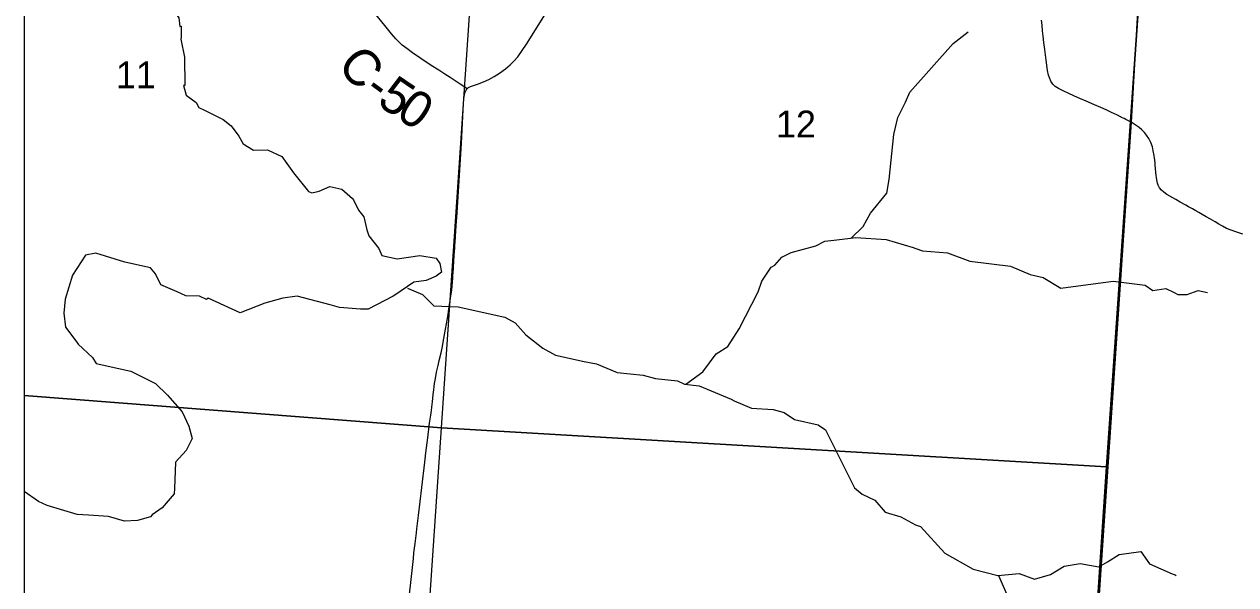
# Model space of a CAD drawing. Extents: x 396.2 to 468.4, y 232.6 to 279.1.
# Drawn here: x 413.851 to 415.736, y 274.611 to 275.483 of the extents above; entities that cross this region are included whole.
import ezdxf

# ---------------------------------------------------------------- set-up
doc = ezdxf.new("R2010")
doc.units = 0
for name, color, linetype in [('Default', 7, 'Continuous'), ('GM_X_County_Road', 7, 'Continuous'), ('GM_X_County_Road_Text', 7, 'Continuous'), ('GM_X_Minor_River', 7, 'Continuous'), ('GM_X_Section', 7, 'Continuous'), ('GM_X_Section_Text', 7, 'Continuous'), ('GM_X_State_Route', 7, 'Continuous'), ('GM_X_Township', 7, 'Continuous'), ('SH_Cut_Line', 7, 'Continuous'), ('TX_P_1', 7, 'Continuous')]:
    doc.layers.add(name, color=color, linetype=linetype)

msp = doc.modelspace()

# ---------------------------------------------------------------- linework, layer by layer
at = {"layer": 'Default'}
msp.add_lwpolyline([(415.3087, 271.617), (415.3585, 272.2209), (415.4595, 273.6806), (415.4838, 274.0061), (415.5736, 275.3305), (415.6062, 275.8993), (415.6444, 276.6015), (415.6445, 276.6023), (415.6478, 276.651), (415.1704, 276.681), (414.1803, 276.7441), (413.8513, 276.7667), (413.8513, 270.6726)], dxfattribs=at)
for points in [[(413.8513, 275.9557), (413.8513, 274.9056), (414.5003, 274.8549), (414.5706, 275.8945)], [(413.8513, 274.9056), (413.8513, 273.8647), (414.4301, 273.8235), (414.5003, 274.8549)]]:
    msp.add_lwpolyline(points, close=True, dxfattribs=at)
at = {"layer": 'GM_X_County_Road'}
for points in [[(414.5401, 275.3823), (414.5365, 275.3849), (414.5294, 275.39), (414.5137, 275.4002), (414.5053, 275.4055), (414.4959, 275.4115), (414.4844, 275.4188), (414.4679, 275.4299), (414.4551, 275.4387), (414.4461, 275.4452), (414.4393, 275.4506), (414.4338, 275.4555), (414.4291, 275.4604), (414.4226, 275.4679), (414.4121, 275.4809), (414.3961, 275.5007)], [(415.573, 275.3304), (415.5708, 275.3317), (415.5675, 275.3334), (415.5648, 275.3348), (415.5621, 275.3361), (415.5605, 275.3369), (415.5579, 275.3381), (415.5561, 275.3392), (415.5517, 275.3413), (415.5423, 275.3458), (415.5372, 275.3482), (415.535, 275.3492), (415.5293, 275.3518), (415.5122, 275.3592), (415.5065, 275.3617), (415.4894, 275.3692), (415.4769, 275.3747), (415.4663, 275.3798), (415.46, 275.383), (415.4547, 275.3863), (415.4511, 275.3899), (415.4481, 275.3945), (415.4464, 275.3985), (415.4444, 275.404), (415.4427, 275.4111), (415.4408, 275.427), (415.4398, 275.4354), (415.4387, 275.4439), (415.4373, 275.4546), (415.4362, 275.4642), (415.4352, 275.4725), (415.4343, 275.4813), (415.4335, 275.4891)], [(414.4505, 274.5964), (414.4526, 274.6143), (414.4565, 274.652), (414.4574, 274.6606), (414.4592, 274.6754), (414.4612, 274.692), (414.462, 274.6982), (414.4643, 274.7187), (414.4696, 274.7623), (414.4743, 274.8017), (414.475, 274.8066), (414.4761, 274.8162), (414.4792, 274.8396), (414.4818, 274.8624), (414.483, 274.8716), (414.4835, 274.875), (414.484, 274.8787), (414.4845, 274.8823), (414.4851, 274.8871), (414.4862, 274.8956), (414.4875, 274.9071), (414.4884, 274.9143), (414.489, 274.9192), (414.4896, 274.9241), (414.4908, 274.932), (414.4926, 274.9418), (414.4949, 274.9521), (414.4967, 274.9599), (414.4996, 274.972), (414.5018, 274.9817), (414.5024, 274.9854), (414.5056, 275.0031), (414.5089, 275.0227), (414.5099, 275.0283), (414.5124, 275.0436), (414.514, 275.0534), (414.5145, 275.0571), (414.5161, 275.07), (414.5178, 275.088), (414.5181, 275.0929), (414.5183, 275.0954), (414.5201, 275.1239), (414.5208, 275.1351), (414.5209, 275.137), (414.5215, 275.1463), (414.5218, 275.15), (414.522, 275.1531), (414.5225, 275.1605), (414.5231, 275.1704), (414.5235, 275.176), (414.5244, 275.1896), (414.5312, 275.2976), (414.534, 275.3503), (414.5349, 275.367), (414.5358, 275.3731), (414.5369, 275.3771), (414.5385, 275.3803), (414.5401, 275.3823)], [(415.7466, 275.1564), (415.7354, 275.1601), (415.7283, 275.1626), (415.7213, 275.1654), (415.7148, 275.1689), (415.7094, 275.172), (415.7035, 275.1754), (415.696, 275.1797), (415.6896, 275.1834), (415.6832, 275.1872), (415.6783, 275.1899), (415.6733, 275.1928), (415.6681, 275.1957), (415.6621, 275.1991), (415.6578, 275.2015), (415.6491, 275.2064), (415.6421, 275.2104), (415.6379, 275.2128), (415.633, 275.2155), (415.6282, 275.2183), (415.6237, 275.2215), (415.6201, 275.2248), (415.6171, 275.2287), (415.6151, 275.2325), (415.6139, 275.236), (415.6127, 275.2408), (415.6121, 275.2445), (415.6117, 275.2475), (415.6113, 275.2522), (415.6107, 275.2586), (415.6104, 275.2631), (415.6101, 275.2666), (415.6095, 275.2722), (415.6092, 275.2746), (415.6086, 275.2789), (415.6072, 275.2862), (415.6058, 275.2922), (415.6032, 275.2992), (415.6002, 275.3052), (415.5968, 275.3104), (415.5935, 275.3147), (415.5896, 275.3187), (415.5854, 275.3224), (415.5809, 275.3256), (415.5762, 275.3286), (415.5738, 275.33), (415.573, 275.3304)]]:
    msp.add_lwpolyline(points, dxfattribs=at)
at = {"layer": 'GM_X_Minor_River'}
for points in [[(414.0417, 275.6894), (414.0368, 275.6636), (414.0411, 275.6293), (414.0449, 275.6201), (414.0477, 275.615), (414.0481, 275.5782), (414.0513, 275.5546), (414.0577, 275.5448), (414.0637, 275.5415), (414.0833, 275.5115), (414.0877, 275.4985), (414.0916, 275.493), (414.0934, 275.4796), (414.0956, 275.4799), (414.0953, 275.4625), (414.0948, 275.4599), (414.1005, 275.4319), (414.101, 275.3879), (414.0991, 275.3876), (414.1034, 275.3727), (414.1185, 275.3611), (414.1227, 275.3537), (414.1317, 275.3495), (414.1371, 275.3465)], [(415.1375, 275.1503), (415.1563, 275.1684), (415.1675, 275.1893), (415.1927, 275.2204), (415.1963, 275.2416), (415.2038, 275.3116), (415.2102, 275.338), (415.2219, 275.3619), (415.2288, 275.3772), (415.2961, 275.4529), (415.3193, 275.4712)], [(414.1371, 275.3465), (414.1608, 275.3347), (414.1733, 275.3249), (414.185, 275.309), (414.1918, 275.2968), (414.2077, 275.287), (414.2297, 275.2878), (414.252, 275.2772), (414.2701, 275.2518), (414.2932, 275.2229), (414.2985, 275.2207), (414.3102, 275.2233), (414.3265, 275.2306), (414.3454, 275.2265), (414.3617, 275.2121), (414.3636, 275.2098), (414.3711, 275.1935), (414.3795, 275.1836), (414.384, 275.1631), (414.387, 275.154), (414.4026, 275.1342), (414.4075, 275.1232), (414.4313, 275.1183), (414.4668, 275.1234), (414.4918, 275.1192), (414.4975, 275.1109), (414.5001, 275.0972), (414.4922, 275.0911), (414.4763, 275.0842), (414.4574, 275.0819), (414.4276, 275.0613), (414.4253, 275.0598), (414.386, 275.0399), (414.3743, 275.0399), (414.3414, 275.0425), (414.327, 275.0466), (414.2756, 275.0598), (414.2537, 275.0571), (414.2257, 275.0491), (414.1872, 275.0341), (414.1375, 275.0566)], [(414.8805, 274.923), (414.9068, 274.9421), (414.9273, 274.9703), (414.9458, 274.9815), (414.9633, 275.009), (414.993, 275.0669), (414.9984, 275.0835), (415.013, 275.105), (415.0188, 275.1083), (415.0298, 275.1204), (415.044, 275.128), (415.0825, 275.1385), (415.0967, 275.1453), (415.1149, 275.1477), (415.1445, 275.1513), (415.192, 275.1479), (415.2336, 275.1356), (415.2381, 275.1339), (415.2482, 275.1305), (415.287, 275.1274), (415.3221, 275.1145), (415.385, 275.1064), (415.416, 275.0937), (415.4359, 275.0892), (415.4634, 275.0724), (415.545, 275.0835), (415.5947, 275.0769), (415.6065, 275.0686), (415.6266, 275.0717), (415.6397, 275.0656), (415.6457, 275.0628), (415.66, 275.0627), (415.6772, 275.069), (415.6915, 275.0659)], [(414.1375, 275.0566), (414.1349, 275.0547), (414.1241, 275.0601), (414.1025, 275.0606), (414.0891, 275.0669), (414.0638, 275.0778), (414.0554, 275.0948), (414.0475, 275.1038), (414.0077, 275.1127), (413.9628, 275.1267), (413.9467, 275.1235), (413.9265, 275.0925), (413.9152, 275.0551), (413.9128, 275.0336), (413.9153, 275.0115), (413.9333, 274.9883), (413.9351, 274.9852), (413.9573, 274.9646), (413.963, 274.9553), (414.0171, 274.9432), (414.0553, 274.9242), (414.0743, 274.9059), (414.0967, 274.88), (414.1072, 274.8576), (414.1125, 274.8384), (414.1034, 274.8198), (414.0864, 274.8019), (414.0851, 274.761), (414.0844, 274.7523), (414.0657, 274.7307), (414.0501, 274.7196), (414.0477, 274.7167), (414.0274, 274.7111), (414.0073, 274.71), (413.9825, 274.7171), (413.9512, 274.7195), (413.9334, 274.7202), (413.887, 274.7343), (413.8733, 274.7405), (413.8513, 274.7559)], [(414.4473, 275.0726), (414.4708, 275.0623), (414.4884, 275.0447), (414.5262, 275.0435), (414.5987, 275.0271), (414.615, 275.0186), (414.6315, 274.9999), (414.6577, 274.9793), (414.6774, 274.9684), (414.7224, 274.9582), (414.7412, 274.9546), (414.7737, 274.9414), (414.8137, 274.9371), (414.8332, 274.9319), (414.8671, 274.9282), (414.8783, 274.9233), (414.9008, 274.9203), (414.9509, 274.8997), (414.9553, 274.8973), (414.9822, 274.8858), (415.0162, 274.8839), (415.033, 274.8788), (415.0493, 274.868), (415.0861, 274.8597), (415.0976, 274.8521), (415.1425, 274.7618), (415.1543, 274.7519), (415.1744, 274.7425), (415.1905, 274.7238), (415.2148, 274.7169), (415.2375, 274.7044), (415.2454, 274.7015), (415.283, 274.6601), (415.3269, 274.6351), (415.3655, 274.6252), (415.3989, 274.6286), (415.4224, 274.6195), (415.4472, 274.6271), (415.4688, 274.6401), (415.4935, 274.6442), (415.5228, 274.6391), (415.5363, 274.6467), (415.554, 274.6582), (415.5878, 274.6625), (415.6016, 274.6438), (415.6366, 274.6279), (415.6411, 274.6266), (415.6426, 274.6254)], [(415.3663, 274.6252), (415.3974, 274.5543), (415.403, 274.5385), (415.4413, 274.48), (415.4647, 274.4287), (415.4918, 274.3751), (415.5295, 274.3355), (415.5721, 274.3079)]]:
    msp.add_lwpolyline(points, dxfattribs=at)
at = {"layer": 'GM_X_Section'}
for points in [[(414.5706, 275.8945), (415.5983, 275.8171), (415.5888, 275.5786), (415.5344, 274.7946), (414.5003, 274.8549)], [(415.5888, 275.5786), (416.6066, 275.5251), (416.5371, 274.5285), (415.5204, 274.5839), (415.5344, 274.7946)], [(414.5003, 274.8549), (415.5344, 274.7946), (415.5204, 274.5839), (415.4623, 273.748), (414.4301, 273.8235)]]:
    msp.add_lwpolyline(points, close=True, dxfattribs=at)
at = {"layer": 'GM_X_State_Route'}
for points in [[(414.5401, 275.3823), (414.5425, 275.3845), (414.5455, 275.3862), (414.5561, 275.3897), (414.5654, 275.3932), (414.574, 275.3971), (414.5822, 275.4016), (414.5907, 275.407), (414.5998, 275.4136), (414.6069, 275.4197), (414.6127, 275.4254), (414.6189, 275.4325), (414.6249, 275.4405), (414.6335, 275.4534), (414.6686, 275.5099)], [(414.4505, 274.5964), (414.4526, 274.6143), (414.4565, 274.652), (414.4574, 274.6606), (414.4592, 274.6754), (414.4612, 274.692), (414.462, 274.6982), (414.4643, 274.7187), (414.4696, 274.7623), (414.4743, 274.8017), (414.475, 274.8066), (414.4761, 274.8162), (414.4792, 274.8396), (414.4818, 274.8624), (414.483, 274.8716), (414.4835, 274.875), (414.484, 274.8787), (414.4845, 274.8823), (414.4851, 274.8871), (414.4862, 274.8956), (414.4875, 274.9071), (414.4884, 274.9143), (414.489, 274.9192), (414.4896, 274.9241), (414.4908, 274.932), (414.4926, 274.9418), (414.4949, 274.9521), (414.4967, 274.9599), (414.4996, 274.972), (414.5018, 274.9817), (414.5024, 274.9854), (414.5056, 275.0031), (414.5089, 275.0227), (414.5099, 275.0283), (414.5124, 275.0436), (414.514, 275.0534), (414.5145, 275.0571), (414.5161, 275.07), (414.5178, 275.088), (414.5181, 275.0929), (414.5183, 275.0954), (414.5201, 275.1239), (414.5208, 275.1351), (414.5209, 275.137), (414.5215, 275.1463), (414.5218, 275.15), (414.522, 275.1531), (414.5225, 275.1605), (414.5231, 275.1704), (414.5235, 275.176), (414.5244, 275.1896), (414.5312, 275.2976), (414.534, 275.3503), (414.5349, 275.367), (414.5358, 275.3731), (414.5369, 275.3771), (414.5385, 275.3803), (414.5401, 275.3823)]]:
    msp.add_lwpolyline(points, dxfattribs=at)
at = {"layer": 'GM_X_Township'}
msp.add_lwpolyline([(415.3087, 271.617), (415.3585, 272.2209), (415.4595, 273.6806), (415.4838, 274.0061), (415.5736, 275.3305), (415.6062, 275.8993), (415.6444, 276.6015), (415.6473, 276.6014), (415.676, 276.5996), (416.0069, 276.5795)], dxfattribs=at)
at = {"layer": 'SH_Cut_Line'}
msp.add_lwpolyline([(422.4135, 277.8582), (413.8513, 277.8582), (413.8513, 270.6726)], dxfattribs=at)
at = {"layer": 'TX_P_1'}
msp.add_line((413.8513, 277.8582), (413.8513, 264.2582), dxfattribs=at)

# ---------------------------------------------------------------- texts
at = {"layer": 'GM_X_County_Road_Text'}
for s, rotation, p in [('C', 311.5634, (414.3363, 275.4181)), ('5', 326.0351, (414.3979, 275.3591)), ('-', 323.7813, (414.377, 275.3743)), ('0', 326.3758, (414.4272, 275.3393))]:
    msp.add_text(s, height=0.0568, rotation=rotation, dxfattribs=at).set_placement(p)
at = {"layer": 'GM_X_Section_Text'}
for s, p in [('11', (413.9938, 275.3832)), ('12', (415.0204, 275.3068))]:
    msp.add_text(s, height=0.04186, rotation=0, dxfattribs=at).set_placement(p)

doc.saveas('drawing.dxf')
